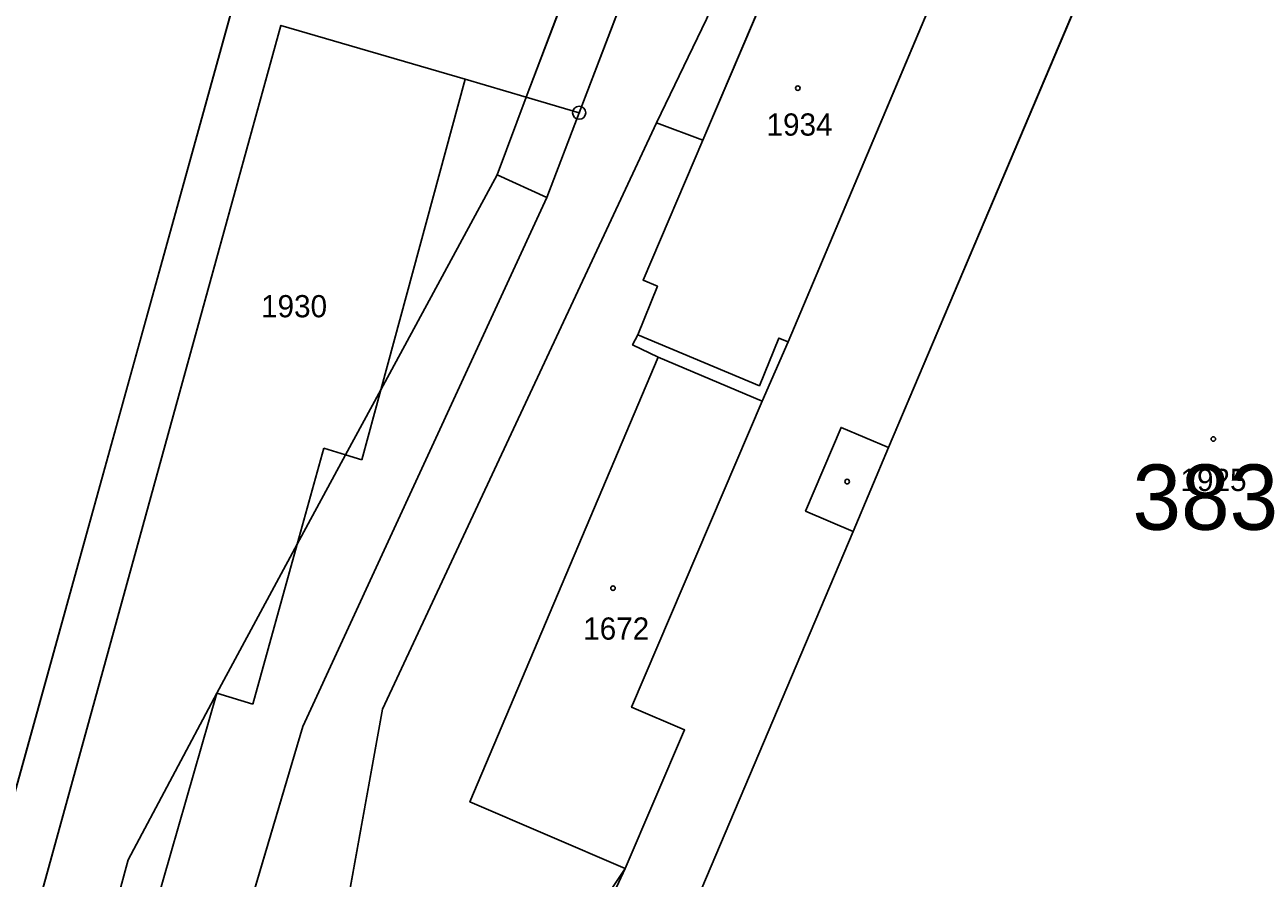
# Model space of a CAD drawing. Extents: x -689422 to -685210, y -987725 to -982160.
# Drawn here: x -686844.3 to -686750.4, y -985128.3 to -985062.9 of the extents above; entities that cross this region are included whole.
import ezdxf

# ---------------------------------------------------------------- set-up
doc = ezdxf.new("R2010")
doc.units = 0
for name, color, linetype in [('KN_Budovy', 7, 'Continuous'), ('KN_Budovy_cisla_domovni', 7, 'Continuous'), ('KN_Hranice_parcel', 7, 'Continuous'), ('KN_Hranice_parcel_vnitrni_kresba', 7, 'Continuous'), ('KN_Parcelni cisla', 7, 'Continuous'), ('KN_Polygon parcely', 7, 'Continuous'), ('KN_POZEMKY_OSTATNI PLOCHA', 7, 'Continuous'), ('KN_POZEMKY_VODNI_PLOCHA', 7, 'Continuous'), ('KN_POZEMKY_ZASTAVENA PLOCHA', 7, 'Continuous'), ('KN_VYUZITI_07_vodni plocha_tok prirozeny', 7, 'Continuous'), ('KN_VYUZITI_17_ostatni plocha_ostatni komunikace', 7, 'Continuous'), ('KN_VYUZITI_20_ostatni plocha_sportoviste', 7, 'Continuous'), ('KN_VYUZITI_23_ostatni plocha_manipulacni plocha', 7, 'Continuous'), ('KN_VYUZITI_26_ostatni plocha_jina plocha', 7, 'Continuous'), ('KN_Věcná břemena k části', 7, 'Continuous'), ('KN_Značky bodu BP', 7, 'Continuous'), ('KN_Značky budov', 7, 'Continuous')]:
    doc.layers.add(name, color=color, linetype=linetype)

msp = doc.modelspace()

# ---------------------------------------------------------------- linework, layer by layer
at = {"layer": 'KN_Budovy'}
for points in [[(-686757.09, -985045.59), (-686778.15, -985095.28), (-686780.87, -985101.69), (-686792.45, -985129.02), (-686793.88, -985132.4), (-686790.34, -985133.88), (-686775.59, -985140.06), (-686777.28, -985144.08), (-686758.95, -985151.8), (-686757.06, -985147.8), (-686749.89, -985150.8), (-686735.65, -985117.36), (-686734.36, -985114.33), (-686722.63, -985086.78), (-686722.48, -985080.04), (-686725.99, -985078.42), (-686724.68, -985075.28), (-686723.71, -985072.97), (-686724.57, -985072.61), (-686722.21, -985067.03), (-686722.06, -985061.2), (-686740.58, -985052.92), (-686753.63, -985047.1)], [(-686785.85, -985087.19), (-686771.41, -985052.98), (-686782.37, -985048.28), (-686792.39, -985071.74), (-686796.95, -985082.45), (-686795.85, -985082.92), (-686797.36, -985086.64), (-686788.05, -985090.54), (-686786.55, -985086.89)], [(-686787.84, -985091.72), (-686795.79, -985088.36), (-686810.22, -985122.4), (-686798.33, -985127.51), (-686793.77, -985116.89), (-686797.84, -985115.16)]]:
    msp.add_lwpolyline(points, close=True, dxfattribs=at)
at = {"layer": 'KN_Hranice_parcel'}
for p, q in [((-686849.84, -985138.85), (-686827.19, -985057.19)), ((-686808.14, -985074.38), (-686805.9, -985068.45)), ((-686792.39, -985071.74), (-686795.93, -985070.41)), ((-686804.33, -985076.14), (-686808.14, -985074.38))]:
    msp.add_line(p, q, dxfattribs=at)
for points in [[(-686796.53, -985026.35), (-686793.87, -985048.71), (-686801.85, -985069.64), (-686804.33, -985076.14)], [(-686795.93, -985070.41), (-686792.1, -985062.47), (-686789.51, -985056.26), (-686788.45, -985046.14), (-686789.85, -985036), (-686791.69, -985035.3), (-686792.77, -985028.01), (-686796.53, -985026.35)], [(-686757.09, -985045.59), (-686778.15, -985095.28), (-686781.79, -985093.73), (-686784.51, -985100.14), (-686780.87, -985101.69), (-686792.45, -985129.02), (-686793.88, -985132.4), (-686790.34, -985133.88), (-686775.59, -985140.06), (-686777.28, -985144.08), (-686758.95, -985151.8), (-686757.06, -985147.8), (-686749.89, -985150.8), (-686735.65, -985117.36), (-686734.36, -985114.33)], [(-686805.9, -985068.45), (-686800.41, -985053.96), (-686810.65, -985047.43)], [(-686797.36, -985086.64), (-686788.05, -985090.54), (-686786.55, -985086.89), (-686785.85, -985087.19), (-686771.41, -985052.98), (-686782.37, -985048.28), (-686792.39, -985071.74)], [(-686805.9, -985068.45), (-686810.58, -985067.08), (-686824.69, -985062.95), (-686848.49, -985149.15), (-686840.36, -985151.39)], [(-686823.16, -985143.09), (-686822.96, -985142.2), (-686820.21, -985133.56), (-686816.91, -985115.31), (-686795.93, -985070.41)], [(-686797.36, -985086.64), (-686795.85, -985082.92), (-686796.95, -985082.45), (-686792.39, -985071.74)], [(-686808.14, -985074.38), (-686817.04, -985090.86), (-686819.73, -985095.83), (-686823.44, -985102.68), (-686829.59, -985114.07)], [(-686833.74, -985163.5), (-686835.19, -985157.68), (-686823.01, -985116.62), (-686804.33, -985076.14)], [(-686795.79, -985088.36), (-686797.76, -985087.42), (-686797.36, -985086.64)], [(-686798.33, -985127.51), (-686810.22, -985122.4), (-686795.79, -985088.36)], [(-686798.33, -985127.51), (-686793.77, -985116.89), (-686797.84, -985115.16), (-686787.84, -985091.72), (-686795.79, -985088.36)], [(-686829.59, -985114.07), (-686836.39, -985126.85), (-686838.37, -985134.17), (-686840.36, -985151.39)], [(-686793.72, -985141.04), (-686797.61, -985139.36), (-686801.45, -985134.22), (-686798.33, -985127.51)]]:
    msp.add_lwpolyline(points, dxfattribs=at)
at = {"layer": 'KN_Hranice_parcel_vnitrni_kresba'}
for p, q in [((-686817.04, -985090.86), (-686810.58, -985067.08)), ((-686805.9, -985068.45), (-686801.85, -985069.64)), ((-686818.5, -985096.21), (-686817.04, -985090.86)), ((-686823.44, -985102.68), (-686821.39, -985095.33)), ((-686821.39, -985095.33), (-686819.73, -985095.83)), ((-686819.73, -985095.83), (-686818.5, -985096.21)), ((-686778.15, -985095.28), (-686780.87, -985101.69)), ((-686826.84, -985114.92), (-686823.44, -985102.68)), ((-686829.59, -985114.07), (-686840.36, -985151.39)), ((-686829.59, -985114.07), (-686826.84, -985114.92))]:
    msp.add_line(p, q, dxfattribs=at)
at = {"layer": 'KN_Polygon parcely'}
for points in [[(-686754.87, -984892), (-686802.76, -984953.46), (-686809.05, -984972.34), (-686809.99, -984980.52), (-686809.01, -984987.02), (-686807.4, -985034.48), (-686808.55, -985040.74), (-686810.65, -985047.43), (-686800.41, -985053.96), (-686805.9, -985068.45), (-686808.14, -985074.38), (-686804.33, -985076.14), (-686801.85, -985069.64), (-686793.87, -985048.71), (-686796.53, -985026.35), (-686804.17, -984987.24), (-686799.98, -984969.35), (-686789.54, -984947.52), (-686781.77, -984934.12), (-686778.52, -984930.48), (-686771.86, -984925.28), (-686765.85, -984918.32), (-686753.05, -984894.23)], [(-686849.84, -985138.85), (-686827.19, -985057.19), (-686810.65, -985047.43), (-686840.22, -985039.2), (-686889.31, -985025.55), (-686894.16, -985024.2), (-686898.43, -985039.01), (-686911.34, -985082.59), (-686918.3, -985106.33), (-686918.92, -985106.17), (-686919.55, -985108.3), (-686921.42, -985107.75), (-686921.51, -985108.06), (-686933.87, -985104.4), (-686931.56, -985096.27), (-686926.24, -985078.17), (-686933.74, -985076), (-686943.44, -985104.66)], [(-686800.41, -985053.96), (-686810.65, -985047.43), (-686827.19, -985057.19), (-686849.84, -985138.85), (-686853.36, -985151.54), (-686853.97, -985152.22), (-686849.38, -985152.36), (-686851.52, -985158.18), (-686856.98, -985164.02), (-686874.22, -985174.25), (-686853.46, -985165.94), (-686852.93, -985165.95), (-686844.29, -985161.97), (-686840.36, -985151.39), (-686848.49, -985149.15), (-686824.69, -985062.95), (-686810.58, -985067.08), (-686805.9, -985068.45)], [(-686797.36, -985086.64), (-686788.05, -985090.54), (-686786.55, -985086.89), (-686785.85, -985087.19), (-686771.41, -985052.98), (-686782.37, -985048.28), (-686792.39, -985071.74), (-686796.95, -985082.45), (-686795.85, -985082.92)], [(-686808.14, -985074.38), (-686805.9, -985068.45), (-686810.58, -985067.08), (-686824.69, -985062.95), (-686848.49, -985149.15), (-686840.36, -985151.39), (-686838.37, -985134.17), (-686836.39, -985126.85), (-686829.59, -985114.07), (-686823.44, -985102.68), (-686819.73, -985095.83), (-686817.04, -985090.86)], [(-686842.49, -985166.12), (-686840.81, -985166.15), (-686838.78, -985172.85), (-686833.74, -985163.5), (-686835.19, -985157.68), (-686823.01, -985116.62), (-686804.33, -985076.14), (-686808.14, -985074.38), (-686817.04, -985090.86), (-686819.73, -985095.83), (-686823.44, -985102.68), (-686829.59, -985114.07), (-686836.39, -985126.85), (-686838.37, -985134.17), (-686840.36, -985151.39), (-686844.29, -985161.97), (-686842.58, -985165.86)], [(-686797.84, -985115.16), (-686787.84, -985091.72), (-686795.79, -985088.36), (-686810.22, -985122.4), (-686798.33, -985127.51), (-686793.77, -985116.89)]]:
    msp.add_lwpolyline(points, close=True, dxfattribs=at)
for points in [[(-686757.09, -985045.59), (-686778.15, -985095.28), (-686781.79, -985093.73), (-686784.51, -985100.14), (-686780.87, -985101.69), (-686792.45, -985129.02), (-686793.88, -985132.4), (-686790.34, -985133.88), (-686775.59, -985140.06), (-686777.28, -985144.08), (-686758.95, -985151.8), (-686757.06, -985147.8), (-686749.89, -985150.8), (-686735.65, -985117.36), (-686734.36, -985114.33), (-686722.63, -985086.78), (-686722.48, -985080.04), (-686721.12, -985076.86), (-686724.68, -985075.28), (-686723.71, -985072.97), (-686724.57, -985072.61), (-686722.21, -985067.03), (-686722.06, -985061.2)], [(-686749.89, -985150.8), (-686757.06, -985147.8), (-686758.95, -985151.8), (-686777.28, -985144.08), (-686775.59, -985140.06), (-686790.34, -985133.88), (-686793.88, -985132.4), (-686792.45, -985129.02), (-686780.87, -985101.69), (-686784.51, -985100.14), (-686781.79, -985093.73), (-686778.15, -985095.28), (-686757.09, -985045.59)], [(-686793.87, -985048.71), (-686801.85, -985069.64), (-686804.33, -985076.14), (-686823.01, -985116.62), (-686835.19, -985157.68), (-686833.74, -985163.5), (-686830.2, -985177.74), (-686828.29, -985179.43), (-686827.69, -985180.29), (-686827.25, -985181.73), (-686826.59, -985183.89), (-686826.41, -985185.93), (-686826.74, -985188)], [(-686792.1, -985062.47), (-686795.93, -985070.41), (-686792.39, -985071.74), (-686782.37, -985048.28)], [(-686771.41, -985052.98), (-686785.85, -985087.19), (-686786.55, -985086.89), (-686788.05, -985090.54), (-686797.36, -985086.64), (-686797.76, -985087.42), (-686795.79, -985088.36), (-686787.84, -985091.72), (-686797.84, -985115.16), (-686793.77, -985116.89), (-686798.33, -985127.51), (-686801.45, -985134.22)], [(-686822.31, -985191.43), (-686821.4, -985183.4), (-686821.5, -985179.99), (-686821.57, -985177.72), (-686822.99, -985171.35), (-686825.59, -985169.33), (-686827.72, -985162.16), (-686828.15, -985156.99), (-686827.91, -985154.54), (-686826.35, -985150), (-686824.79, -985148.67), (-686824.13, -985144.97), (-686823.16, -985143.09), (-686822.96, -985142.2), (-686820.21, -985133.56), (-686816.91, -985115.31), (-686795.93, -985070.41), (-686792.1, -985062.47)], [(-686801.45, -985134.22), (-686798.33, -985127.51), (-686810.22, -985122.4), (-686795.79, -985088.36), (-686797.76, -985087.42), (-686797.36, -985086.64), (-686795.85, -985082.92), (-686796.95, -985082.45), (-686792.39, -985071.74), (-686795.93, -985070.41), (-686816.91, -985115.31), (-686820.21, -985133.56)]]:
    msp.add_lwpolyline(points, dxfattribs=at)
at = {"layer": 'KN_POZEMKY_OSTATNI PLOCHA'}
for p, q in [((-686757.09, -985045.59), (-686778.15, -985095.28)), ((-686793.87, -985048.71), (-686801.85, -985069.64)), ((-686782.37, -985048.28), (-686792.39, -985071.74)), ((-686785.85, -985087.19), (-686771.41, -985052.98)), ((-686800.41, -985053.96), (-686805.9, -985068.45)), ((-686805.9, -985068.45), (-686800.41, -985053.96)), ((-686849.84, -985138.85), (-686827.19, -985057.19)), ((-686827.19, -985057.19), (-686849.84, -985138.85)), ((-686848.49, -985149.15), (-686824.69, -985062.95)), ((-686824.69, -985062.95), (-686848.49, -985149.15)), ((-686824.69, -985062.95), (-686810.58, -985067.08)), ((-686810.58, -985067.08), (-686824.69, -985062.95)), ((-686795.93, -985070.41), (-686792.1, -985062.47)), ((-686810.58, -985067.08), (-686805.9, -985068.45)), ((-686805.9, -985068.45), (-686810.58, -985067.08)), ((-686805.9, -985068.45), (-686808.14, -985074.38)), ((-686808.14, -985074.38), (-686805.9, -985068.45)), ((-686816.91, -985115.31), (-686795.93, -985070.41)), ((-686801.85, -985069.64), (-686804.33, -985076.14)), ((-686792.39, -985071.74), (-686795.93, -985070.41)), ((-686795.93, -985070.41), (-686792.39, -985071.74)), ((-686792.39, -985071.74), (-686796.95, -985082.45)), ((-686808.14, -985074.38), (-686817.04, -985090.86)), ((-686817.04, -985090.86), (-686808.14, -985074.38)), ((-686804.33, -985076.14), (-686808.14, -985074.38)), ((-686808.14, -985074.38), (-686804.33, -985076.14)), ((-686804.33, -985076.14), (-686823.01, -985116.62)), ((-686796.95, -985082.45), (-686795.85, -985082.92)), ((-686795.85, -985082.92), (-686797.36, -985086.64)), ((-686797.76, -985087.42), (-686797.36, -985086.64)), ((-686797.36, -985086.64), (-686797.76, -985087.42)), ((-686795.79, -985088.36), (-686797.76, -985087.42)), ((-686797.76, -985087.42), (-686795.79, -985088.36)), ((-686797.36, -985086.64), (-686788.05, -985090.54)), ((-686788.05, -985090.54), (-686786.55, -985086.89)), ((-686786.55, -985086.89), (-686785.85, -985087.19)), ((-686795.79, -985088.36), (-686810.22, -985122.4)), ((-686787.84, -985091.72), (-686795.79, -985088.36)), ((-686817.04, -985090.86), (-686819.73, -985095.83)), ((-686819.73, -985095.83), (-686817.04, -985090.86)), ((-686797.84, -985115.16), (-686787.84, -985091.72)), ((-686781.79, -985093.73), (-686784.51, -985100.14)), ((-686778.15, -985095.28), (-686781.79, -985093.73)), ((-686819.73, -985095.83), (-686823.44, -985102.68)), ((-686823.44, -985102.68), (-686819.73, -985095.83)), ((-686784.51, -985100.14), (-686780.87, -985101.69)), ((-686780.87, -985101.69), (-686792.45, -985129.02)), ((-686823.44, -985102.68), (-686829.59, -985114.07)), ((-686829.59, -985114.07), (-686823.44, -985102.68)), ((-686829.59, -985114.07), (-686836.39, -985126.85)), ((-686836.39, -985126.85), (-686829.59, -985114.07)), ((-686820.21, -985133.56), (-686816.91, -985115.31)), ((-686793.77, -985116.89), (-686797.84, -985115.16)), ((-686823.01, -985116.62), (-686835.19, -985157.68)), ((-686798.33, -985127.51), (-686793.77, -985116.89)), ((-686810.22, -985122.4), (-686798.33, -985127.51)), ((-686836.39, -985126.85), (-686838.37, -985134.17)), ((-686838.37, -985134.17), (-686836.39, -985126.85)), ((-686801.45, -985134.22), (-686798.33, -985127.51)), ((-686798.33, -985127.51), (-686801.45, -985134.22))]:
    msp.add_line(p, q, dxfattribs=at)
at = {"layer": 'KN_POZEMKY_VODNI_PLOCHA'}
for p, q in [((-686801.85, -985069.64), (-686793.87, -985048.71)), ((-686792.1, -985062.47), (-686795.93, -985070.41)), ((-686795.93, -985070.41), (-686816.91, -985115.31)), ((-686804.33, -985076.14), (-686801.85, -985069.64)), ((-686823.01, -985116.62), (-686804.33, -985076.14)), ((-686816.91, -985115.31), (-686820.21, -985133.56)), ((-686835.19, -985157.68), (-686823.01, -985116.62))]:
    msp.add_line(p, q, dxfattribs=at)
at = {"layer": 'KN_POZEMKY_ZASTAVENA PLOCHA'}
for p, q in [((-686778.15, -985095.28), (-686757.09, -985045.59)), ((-686792.39, -985071.74), (-686782.37, -985048.28)), ((-686771.41, -985052.98), (-686785.85, -985087.19)), ((-686796.95, -985082.45), (-686792.39, -985071.74)), ((-686795.85, -985082.92), (-686796.95, -985082.45)), ((-686797.36, -985086.64), (-686795.85, -985082.92)), ((-686788.05, -985090.54), (-686797.36, -985086.64)), ((-686786.55, -985086.89), (-686788.05, -985090.54)), ((-686785.85, -985087.19), (-686786.55, -985086.89)), ((-686810.22, -985122.4), (-686795.79, -985088.36)), ((-686795.79, -985088.36), (-686787.84, -985091.72)), ((-686787.84, -985091.72), (-686797.84, -985115.16)), ((-686784.51, -985100.14), (-686781.79, -985093.73)), ((-686781.79, -985093.73), (-686778.15, -985095.28)), ((-686780.87, -985101.69), (-686784.51, -985100.14)), ((-686792.45, -985129.02), (-686780.87, -985101.69)), ((-686797.84, -985115.16), (-686793.77, -985116.89)), ((-686793.77, -985116.89), (-686798.33, -985127.51)), ((-686798.33, -985127.51), (-686810.22, -985122.4))]:
    msp.add_line(p, q, dxfattribs=at)
at = {"layer": 'KN_VYUZITI_07_vodni plocha_tok prirozeny'}
for p, q in [((-686801.85, -985069.64), (-686793.87, -985048.71)), ((-686792.1, -985062.47), (-686795.93, -985070.41)), ((-686795.93, -985070.41), (-686816.91, -985115.31)), ((-686804.33, -985076.14), (-686801.85, -985069.64)), ((-686823.01, -985116.62), (-686804.33, -985076.14)), ((-686816.91, -985115.31), (-686820.21, -985133.56)), ((-686835.19, -985157.68), (-686823.01, -985116.62))]:
    msp.add_line(p, q, dxfattribs=at)
at = {"layer": 'KN_VYUZITI_17_ostatni plocha_ostatni komunikace'}
for p, q in [((-686793.87, -985048.71), (-686801.85, -985069.64)), ((-686805.9, -985068.45), (-686800.41, -985053.96)), ((-686808.14, -985074.38), (-686805.9, -985068.45)), ((-686801.85, -985069.64), (-686804.33, -985076.14)), ((-686817.04, -985090.86), (-686808.14, -985074.38)), ((-686804.33, -985076.14), (-686808.14, -985074.38)), ((-686808.14, -985074.38), (-686804.33, -985076.14)), ((-686804.33, -985076.14), (-686823.01, -985116.62)), ((-686819.73, -985095.83), (-686817.04, -985090.86)), ((-686823.44, -985102.68), (-686819.73, -985095.83)), ((-686829.59, -985114.07), (-686823.44, -985102.68)), ((-686836.39, -985126.85), (-686829.59, -985114.07)), ((-686823.01, -985116.62), (-686835.19, -985157.68)), ((-686838.37, -985134.17), (-686836.39, -985126.85))]:
    msp.add_line(p, q, dxfattribs=at)
at = {"layer": 'KN_VYUZITI_20_ostatni plocha_sportoviste'}
msp.add_line((-686827.19, -985057.19), (-686849.84, -985138.85), dxfattribs=at)
at = {"layer": 'KN_VYUZITI_23_ostatni plocha_manipulacni plocha'}
for p, q in [((-686757.09, -985045.59), (-686778.15, -985095.28)), ((-686782.37, -985048.28), (-686792.39, -985071.74)), ((-686785.85, -985087.19), (-686771.41, -985052.98)), ((-686800.41, -985053.96), (-686805.9, -985068.45)), ((-686849.84, -985138.85), (-686827.19, -985057.19)), ((-686848.49, -985149.15), (-686824.69, -985062.95)), ((-686824.69, -985062.95), (-686848.49, -985149.15)), ((-686824.69, -985062.95), (-686810.58, -985067.08)), ((-686810.58, -985067.08), (-686824.69, -985062.95)), ((-686795.93, -985070.41), (-686792.1, -985062.47)), ((-686810.58, -985067.08), (-686805.9, -985068.45)), ((-686805.9, -985068.45), (-686810.58, -985067.08)), ((-686805.9, -985068.45), (-686808.14, -985074.38)), ((-686792.39, -985071.74), (-686795.93, -985070.41)), ((-686808.14, -985074.38), (-686817.04, -985090.86)), ((-686797.76, -985087.42), (-686797.36, -985086.64)), ((-686795.79, -985088.36), (-686797.76, -985087.42)), ((-686797.36, -985086.64), (-686788.05, -985090.54)), ((-686788.05, -985090.54), (-686786.55, -985086.89)), ((-686786.55, -985086.89), (-686785.85, -985087.19)), ((-686787.84, -985091.72), (-686795.79, -985088.36)), ((-686817.04, -985090.86), (-686819.73, -985095.83)), ((-686797.84, -985115.16), (-686787.84, -985091.72)), ((-686781.79, -985093.73), (-686784.51, -985100.14)), ((-686778.15, -985095.28), (-686781.79, -985093.73)), ((-686819.73, -985095.83), (-686823.44, -985102.68)), ((-686784.51, -985100.14), (-686780.87, -985101.69)), ((-686780.87, -985101.69), (-686792.45, -985129.02)), ((-686823.44, -985102.68), (-686829.59, -985114.07)), ((-686829.59, -985114.07), (-686836.39, -985126.85)), ((-686793.77, -985116.89), (-686797.84, -985115.16)), ((-686798.33, -985127.51), (-686793.77, -985116.89)), ((-686836.39, -985126.85), (-686838.37, -985134.17)), ((-686801.45, -985134.22), (-686798.33, -985127.51))]:
    msp.add_line(p, q, dxfattribs=at)
at = {"layer": 'KN_VYUZITI_26_ostatni plocha_jina plocha'}
for p, q in [((-686816.91, -985115.31), (-686795.93, -985070.41)), ((-686795.93, -985070.41), (-686792.39, -985071.74)), ((-686792.39, -985071.74), (-686796.95, -985082.45)), ((-686796.95, -985082.45), (-686795.85, -985082.92)), ((-686795.85, -985082.92), (-686797.36, -985086.64)), ((-686797.36, -985086.64), (-686797.76, -985087.42)), ((-686797.76, -985087.42), (-686795.79, -985088.36)), ((-686795.79, -985088.36), (-686810.22, -985122.4)), ((-686820.21, -985133.56), (-686816.91, -985115.31)), ((-686810.22, -985122.4), (-686798.33, -985127.51)), ((-686798.33, -985127.51), (-686801.45, -985134.22))]:
    msp.add_line(p, q, dxfattribs=at)
at = {"layer": 'KN_Věcná břemena k části'}
for points in [[(-686813.39, -985190.75), (-686811.79, -985179.55), (-686809.53, -985174.11), (-686810.52, -985173.69), (-686809.28, -985170.72), (-686808.24, -985171.17), (-686807.95, -985170.49), (-686809.57, -985169.8), (-686803.9, -985156.43), (-686796.91, -985139.66), (-686793.88, -985132.4), (-686792.45, -985129.02), (-686780.87, -985101.69), (-686784.51, -985100.14), (-686781.79, -985093.73), (-686778.15, -985095.28), (-686757.09, -985045.59)], [(-686771.41, -985052.98), (-686785.85, -985087.19), (-686787.84, -985091.72), (-686797.84, -985115.16), (-686793.77, -985116.89), (-686798.33, -985127.51), (-686808.59, -985142.95), (-686812.26, -985154.09), (-686815.62, -985164.28), (-686817.07, -985168.69), (-686816.82, -985171.81), (-686821.93, -985172.17), (-686822.99, -985171.35), (-686821.57, -985177.72), (-686821.5, -985179.99), (-686821.4, -985183.4), (-686822.31, -985191.43)]]:
    msp.add_lwpolyline(points, dxfattribs=at)
at = {"layer": 'KN_Značky bodu BP'}
for radius in [0.5, 0.0303]:
    msp.add_circle((-686801.85, -985069.64), radius, dxfattribs=at)
at = {"layer": 'KN_Značky budov'}
for centre in [(-686785.107, -985067.759), (-686753.287, -985094.619), (-686781.327, -985097.879), (-686799.257, -985106.039)]:
    msp.add_circle(centre, 0.175, dxfattribs=at)

# ---------------------------------------------------------------- texts
at = {"layer": 'KN_Budovy_cisla_domovni'}
msp.add_text('383', height=5, dxfattribs=at).set_placement((-686759.476, -985101.569))
at = {"layer": 'KN_Parcelni cisla'}
for s, p in [('1934', (-686787.5, -985071.39)), ('1930', (-686826.21, -985085.3)), ('1925', (-686755.8, -985098.6)), ('1672', (-686801.54, -985109.98))]:
    msp.add_text(s, height=1.7, dxfattribs=at).set_placement(p)

doc.saveas('drawing.dxf')
